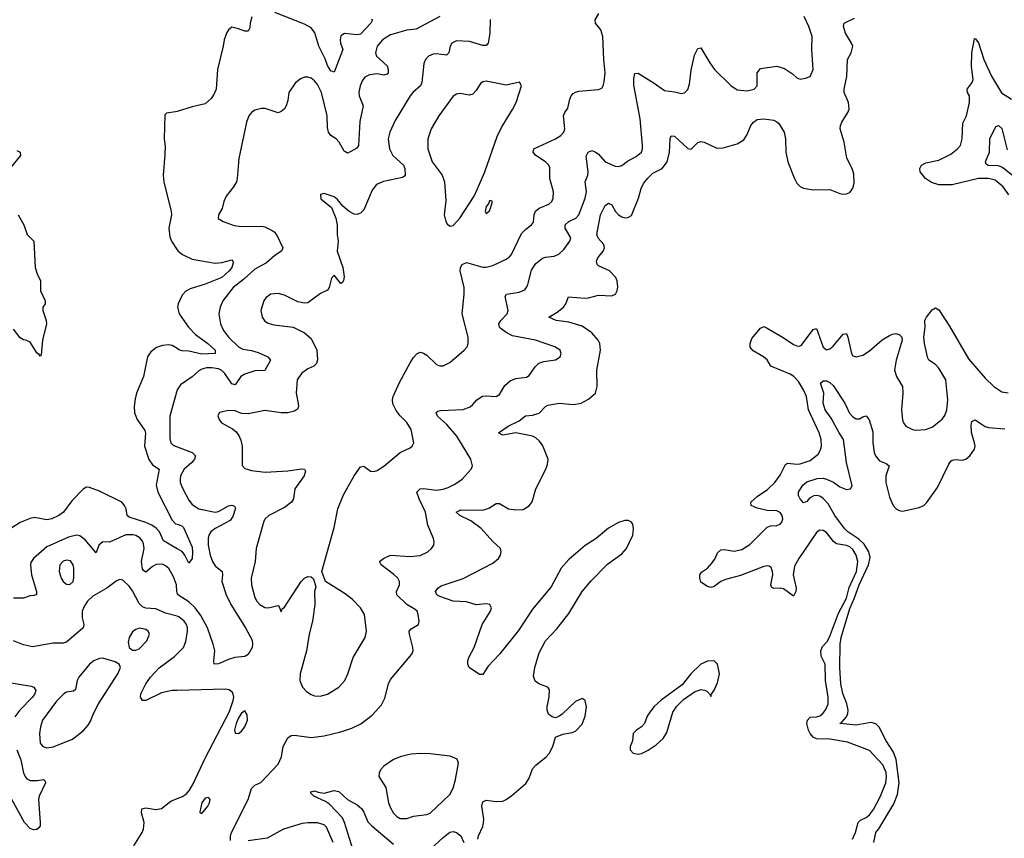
# Model space of a CAD drawing. Header units: inches. Extents: x 1771504 to 1971212, y 471788 to 643615.
# Tile 497 of 587: x 1879047 to 1885006, y 612835 to 617791. Entities that reach past the tile are written whole.
import ezdxf

# ---------------------------------------------------------------- set-up
doc = ezdxf.new("R2010")
doc.units = ezdxf.units.IN
doc.header["$MEASUREMENT"] = 0
doc.layers.add('B8671', color=7, linetype='Continuous')
doc.layers.add('B8681', color=7, linetype='Continuous')

msp = doc.modelspace()

# ---------------------------------------------------------------- linework, layer by layer
at = {"layer": 'B8671', "color": 5}
for points, elevation in [([(1880000, 617235.8), (1879990, 617232.7), (1879934.8, 617225.2), (1879924.9, 617215.1), (1879920.5, 617070), (1879926.2, 617026.2), (1879925.8, 616974.2), (1879914.9, 616850), (1879918.4, 616810), (1879964.4, 616630), (1879965.8, 616610), (1879950.2, 616530), (1879956.2, 616476.2), (1879966, 616450), (1880000, 616398.1)], 320), ([(1879030, 616998.9), (1879050.5, 616990), (1879051.8, 616970), (1878970.2, 616870)], 280), ([(1879038.3, 616610), (1879070.8, 616550), (1879091.4, 616491.4), (1879131.2, 616450), (1879141.1, 616290), (1879151.8, 616251.8), (1879172.5, 616210), (1879173, 616150), (1879201.7, 616090), (1879201.6, 616070), (1879187, 616050), (1879186.3, 616030), (1879207.8, 615970), (1879207.9, 615950), (1879185, 615850), (1879177.6, 615762.4), (1879170, 615754), (1879164.7, 615764.7), (1879150, 615774.5), (1879110, 615838), (1879090, 615849.7), (1879070, 615852), (1879050, 615866), (1879010, 615917.4)], 280), ([(1880000, 615799.6), (1879970, 615818.4), (1879950, 615822.9), (1879910, 615819.3), (1879873.7, 615806.3), (1879839.5, 615780.5), (1879820.3, 615750), (1879795.5, 615630), (1879752.9, 615530), (1879745.1, 615494.9), (1879740.2, 615450), (1879742.2, 615410), (1879756.9, 615370), (1879803.8, 615303.8), (1879807.8, 615287.8), (1879801.5, 615210), (1879827.7, 615127.7), (1879850, 615096.6), (1879890.1, 615070.1), (1879872.1, 614972.1), (1879883.7, 614930), (1879970, 614760.3), (1879990, 614739.6), (1880000, 614736.5)], 320), ([(1880000, 615550.5), (1879999.6, 615550), (1879954.6, 615390), (1879954.7, 615254.7), (1879961.3, 615230), (1879975, 615215.1), (1880000, 615205.3)], 340), ([(1880000, 614588.2), (1879916.5, 614636.5), (1879893.2, 614690), (1879872.1, 614712.1), (1879846.9, 614730), (1879810, 614747.5), (1879710, 614779.4), (1879697.4, 614790), (1879690.5, 614830), (1879681.7, 614850), (1879664, 614870), (1879530, 614935.8), (1879470, 614959.5), (1879450, 614960.9), (1879430, 614949.3), (1879362.4, 614877.6), (1879312.2, 614810), (1879283.8, 614790), (1879240.7, 614770), (1879210, 614763.1), (1879136.6, 614776.6), (1879110, 614772), (1879050, 614747.3), (1878994, 614710)], 320), ([(1880000, 614321.6), (1879997.5, 614330), (1879995, 614370), (1879978.2, 614418.2), (1879950, 614467.7), (1879930, 614485.3), (1879910, 614494.8), (1879872.8, 614492.8), (1879850, 614480.3), (1879810, 614446.4), (1879796.3, 614456.3), (1879790, 614467), (1879783.5, 614510), (1879799, 614590), (1879796.9, 614616.9), (1879790, 614634), (1879773.9, 614654), (1879750, 614669), (1879733.2, 614673.2), (1879690, 614672.3), (1879590, 614627.6), (1879550, 614629.6), (1879526, 614610), (1879510, 614562.7), (1879443, 614643), (1879410, 614666.8), (1879390, 614670.6), (1879341.9, 614658.1), (1879210, 614599.9), (1879130.2, 614530), (1879114.2, 614505.8), (1879111.1, 614488.9), (1879117.9, 614430), (1879148.9, 614330), (1879148.3, 614311.7), (1879135.1, 614304.9), (1879110, 614302.3), (1879070, 614288.9), (1879010, 614289)], 340), ([(1880000, 614179.2), (1879930, 614198.3), (1879870, 614223.7), (1879810, 614229.1), (1879790, 614237.1), (1879770, 614256.8), (1879730, 614332.8), (1879710, 614361.4), (1879670, 614398.3), (1879650, 614401.1), (1879630, 614392.6), (1879574.3, 614350), (1879490, 614301), (1879456.1, 614270), (1879437.9, 614242.1), (1879425.3, 614210), (1879424.1, 614170), (1879434.3, 614130), (1879430.5, 614110), (1879330, 614022.4), (1879310, 614015.8), (1879250, 614016.9), (1879124.9, 613995.1), (1879070, 614005.6), (1879010, 614030.9)], 360), ([(1880000, 613730.6), (1879970, 613729.8), (1879905, 613715), (1879810, 613669.6), (1879789.2, 613670), (1879777, 613690), (1879780.5, 613710), (1879809.8, 613770), (1879838.4, 613810), (1879890, 613867.3), (1879983.7, 613936.3), (1880000, 613952.6)], 360), ([(1878970, 613780.2), (1879116.3, 613756.3), (1879131.8, 613750), (1879144.4, 613730), (1879138.8, 613710), (1879123.8, 613690), (1879047.3, 613610), (1879016.9, 613570)], 360), ([(1879029, 613370), (1879053.3, 613310), (1879069.1, 613230), (1879083.2, 613203.2), (1879090, 613194.2), (1879110, 613185), (1879154.9, 613185.1), (1879191.1, 613191.1), (1879201.6, 613181.6), (1879203.6, 613170), (1879163.8, 613090), (1879159.7, 613070), (1879171.4, 612930), (1879170.2, 612909.8), (1879162.6, 612897.4), (1879150, 612887.6), (1879130, 612886.3), (1879110, 612894.3), (1879075.3, 612930), (1878999.1, 613070)], 360), ([(1879737.4, 612790), (1879788, 612870), (1879795.4, 612890), (1879799.7, 612930), (1879783.5, 612990), (1879786.7, 613013.3), (1879810, 613019.5), (1879870, 613010.2), (1879905.5, 613014.5), (1879960.7, 613059.3), (1880000, 613075.1)], 360)]:
    msp.add_lwpolyline(points, dxfattribs=dict(at, elevation=elevation))
for points, elevation in [([(1879330, 614519.7), (1879310, 614512.6), (1879290.4, 614490), (1879285.7, 614450), (1879297, 614410), (1879310, 614390.5), (1879330, 614374.4), (1879350, 614372.4), (1879369.6, 614390), (1879375.3, 614410), (1879373.3, 614470), (1879369.6, 614490), (1879354.6, 614514.6)], 360), ([(1879770, 614106.3), (1879750, 614099.7), (1879730, 614084.5), (1879708.9, 614050), (1879702.3, 614022.3), (1879710, 613991), (1879730, 613974), (1879750, 613973.4), (1879770, 613983), (1879816.2, 614030), (1879831.8, 614070), (1879823.7, 614090), (1879810, 614098.7)], 380), ([(1879550, 613924.6), (1879530, 613923.7), (1879494.9, 613910), (1879468.3, 613890), (1879404.4, 613810), (1879394.3, 613790), (1879384.7, 613735.3), (1879373.2, 613726.8), (1879330, 613719), (1879313.4, 613710), (1879270, 613666), (1879185.4, 613550), (1879172.1, 613510), (1879166.3, 613470), (1879170, 613410.8), (1879186.4, 613390), (1879210, 613382.3), (1879250, 613389.1), (1879365.6, 613434.4), (1879432.1, 613487.9), (1879460.1, 613519.9), (1879475.6, 613544.4), (1879493, 613590), (1879524, 613650), (1879641.1, 613830), (1879656.2, 613870), (1879649.3, 613890), (1879624.2, 613904.2)], 380)]:
    msp.add_lwpolyline(points, close=True, dxfattribs=dict(at, elevation=elevation))
at = {"layer": 'B8681', "color": 5}
for points, elevation in [([(1881590.4, 617810), (1881446.4, 617733.6), (1881390, 617727.1), (1881290, 617700.2), (1881242.4, 617670), (1881209.2, 617630), (1881199.2, 617590), (1881205.6, 617570), (1881271.1, 617511.1), (1881277.1, 617490), (1881275.9, 617470), (1881270, 617461.7), (1881250, 617456.2), (1881210, 617463.2), (1881163.5, 617456.5), (1881136.4, 617443.6), (1881119.2, 617420.8), (1881107.1, 617390), (1881099.1, 617350), (1881100.8, 617330), (1881125.8, 617270), (1881104.4, 617175.6), (1881098, 617030), (1881086.4, 617013.6), (1881050, 616993.3), (1881030, 616983.6), (1881010, 616995.1), (1880981.1, 617050), (1880961.3, 617070), (1880930.6, 617090.6), (1880915.6, 617110), (1880910, 617138), (1880907.9, 617210), (1880874, 617350), (1880850, 617398.5), (1880830, 617421.7), (1880810, 617436.4), (1880790, 617444), (1880770, 617444), (1880746.1, 617433.9), (1880713.3, 617406.7), (1880676.5, 617350), (1880670, 617302), (1880660.3, 617270), (1880650, 617252), (1880630, 617235.1), (1880610, 617227.3), (1880532.7, 617252.7), (1880510, 617253.6), (1880470, 617243.6), (1880450, 617229.5), (1880434.4, 617210), (1880419.5, 617170), (1880373.8, 616950), (1880363.8, 616830), (1880358, 616810), (1880340.7, 616779.3), (1880296.7, 616723.3), (1880281.6, 616690), (1880272.2, 616647.8), (1880250.8, 616610), (1880248.4, 616588.4), (1880278, 616570), (1880344.3, 616544.3), (1880390, 616539.3), (1880510, 616540.4), (1880530, 616536.6), (1880574.9, 616514.9), (1880587.4, 616507.4), (1880601.3, 616490), (1880638.8, 616410), (1880631.3, 616390), (1880590, 616364.5), (1880540.5, 616319.5), (1880470, 616279.8), (1880401.6, 616218.4), (1880338.4, 616170), (1880275.8, 616090), (1880259.1, 616050), (1880252.4, 616010), (1880262.8, 615950), (1880280.2, 615910), (1880311.2, 615870), (1880370, 615811.1), (1880396.9, 615796.9), (1880450, 615788.5), (1880490, 615775.7), (1880548.7, 615750), (1880564.9, 615730), (1880530, 615666.6), (1880470, 615664.3), (1880410, 615644.7), (1880386, 615630), (1880350, 615581.1), (1880330, 615586.2), (1880289.1, 615649.1), (1880270, 615667), (1880250, 615676.7), (1880210, 615684), (1880177.5, 615682.5), (1880150, 615676), (1880130, 615665.3), (1880090, 615629.8), (1880020.5, 615579.5), (1880000, 615550.5)], 340), ([(1880451.3, 617808.7), (1880441.1, 617770), (1880439, 617741), (1880430, 617721.2), (1880410, 617720.9), (1880370, 617736.2), (1880330, 617745.2), (1880310.5, 617729.5), (1880297.3, 617710), (1880283.8, 617670), (1880278.4, 617630), (1880243.1, 617490), (1880234.9, 617370), (1880222.5, 617337.5), (1880206.3, 617313.7), (1880170, 617282), (1880090, 617264), (1880000, 617235.8)], 320), ([(1881893.4, 617793.4), (1881892, 617710), (1881881.7, 617650), (1881870, 617635.1), (1881850, 617634.2), (1881770, 617659.8), (1881690, 617664.2), (1881661.7, 617650), (1881652.3, 617630), (1881644.4, 617590), (1881630, 617575.6), (1881570, 617585.3), (1881550, 617583.5), (1881520.4, 617570), (1881503.1, 617550), (1881493.1, 617526.9), (1881479.7, 617410), (1881473.2, 617390), (1881426, 617350), (1881409.1, 617330), (1881319.5, 617180.5), (1881286.5, 617110), (1881276.9, 617070), (1881283.9, 617010), (1881305.5, 616970), (1881370.2, 616910), (1881378.6, 616890), (1881379.5, 616850), (1881376, 616844), (1881363.4, 616836.6), (1881248.7, 616811.3), (1881207.1, 616792.9), (1881180.6, 616759.4), (1881130, 616639.5), (1881110, 616620.7), (1881090, 616611.8), (1881070, 616614.5), (1881041.2, 616630), (1881002.5, 616662.5), (1880970, 616702), (1880950, 616719), (1880890, 616739), (1880867.9, 616732.1), (1880870, 616706), (1880934, 616654), (1880960.5, 616590), (1880968.2, 616550), (1880968.5, 616490), (1880974, 616450), (1880968.2, 616390), (1881001.6, 616290), (1881010, 616234), (1881007.3, 616212.7), (1880999.8, 616200.2), (1880990, 616194), (1880950, 616244), (1880933.4, 616226.6), (1880919.6, 616170), (1880910, 616154), (1880866.5, 616133.5), (1880790, 616077.6), (1880770, 616075.1), (1880730, 616082.4), (1880650, 616124.2), (1880610, 616133.7), (1880567.3, 616130), (1880538, 616110), (1880524.9, 616090), (1880505.7, 616030), (1880513.7, 615990), (1880530, 615966.4), (1880550, 615953.7), (1880583.8, 615943.8), (1880701, 615930), (1880770, 615894.4), (1880810, 615860.7), (1880844.7, 615790), (1880849, 615731), (1880842.4, 615710), (1880826.6, 615693.4), (1880790, 615676.4), (1880752.2, 615650), (1880726.5, 615610), (1880719.7, 615530), (1880732.6, 615467.4), (1880733.8, 615450), (1880727.8, 615432.3), (1880710, 615421), (1880670, 615410.9), (1880630, 615411), (1880530, 615426), (1880430, 615405.1), (1880390, 615407.3), (1880350, 615422.4), (1880310, 615426), (1880264.4, 615415.6), (1880254.8, 615410), (1880246.2, 615393.8), (1880253.4, 615370), (1880268, 615350), (1880335.1, 615315.1), (1880356.5, 615296.5), (1880373.3, 615273.3), (1880385.5, 615245.5), (1880393.4, 615210), (1880393, 615093), (1880410, 615074), (1880450, 615061.6), (1880531.5, 615051.5), (1880670, 615059), (1880752.5, 615072.5), (1880771.3, 615070), (1880776.8, 615056.8), (1880767.7, 615030), (1880712.4, 614950), (1880703.6, 614890), (1880691.7, 614870), (1880650, 614838.7), (1880554.9, 614790), (1880532.2, 614770), (1880524.3, 614755.7), (1880477.2, 614590), (1880472.3, 614510), (1880448.5, 614410), (1880449.3, 614370), (1880470, 614293), (1880481.5, 614270), (1880500.3, 614250), (1880530, 614233.1), (1880550, 614230.3), (1880610, 614244.7), (1880617.3, 614237.3), (1880630, 614206), (1880634.8, 614225.2), (1880650, 614234.8), (1880750, 614390.5), (1880770, 614410.5), (1880790, 614420.7), (1880810, 614418), (1880825.4, 614405.4), (1880838, 614358), (1880830.8, 614329.2), (1880832.7, 614250), (1880818, 614150), (1880798.5, 614070), (1880782.2, 613970), (1880743.8, 613830), (1880742, 613790), (1880758.7, 613750), (1880783.4, 613723.4), (1880810, 613706), (1880830, 613698.3), (1880864.2, 613695.8), (1880910, 613707.4), (1880978.4, 613750), (1881013.6, 613790), (1881033.6, 613830), (1881065.7, 613930), (1881137.4, 614050), (1881146.3, 614090), (1881133.3, 614190), (1881109.7, 614230), (1881060, 614280), (1881015.7, 614315.7), (1880898, 614390), (1880875.3, 614450), (1880950, 614716), (1880973, 614830), (1881005.8, 614914.2), (1881070, 615030.3), (1881110, 615083.1), (1881130, 615088.2), (1881170, 615058), (1881190, 615056.4), (1881210, 615062), (1881250, 615088.9), (1881350, 615170.4), (1881410, 615199.1), (1881422.7, 615210), (1881431.6, 615230), (1881416.3, 615310), (1881390, 615352), (1881350, 615392.3), (1881324.9, 615424.9), (1881304.5, 615464.5), (1881302.2, 615490), (1881306.2, 615510), (1881345.9, 615594.1), (1881410, 615712.9), (1881430, 615746.2), (1881450, 615769.1), (1881470, 615778.9), (1881490, 615772.2), (1881510, 615760.4), (1881570, 615704.4), (1881590, 615696.4), (1881610, 615694.9), (1881650, 615716.4), (1881737, 615790), (1881754, 615810), (1881761.6, 615830), (1881760.5, 615870), (1881723.9, 616010), (1881737.7, 616130), (1881735.8, 616170), (1881712.9, 616270), (1881715.3, 616290), (1881725.5, 616310), (1881750, 616320.9), (1881850, 616293), (1881870, 616292.3), (1881910, 616303.6), (1881990, 616341.1), (1882010, 616354.4), (1882023, 616370), (1882084.2, 616495.8), (1882110, 616523.1), (1882145.1, 616550), (1882155.6, 616564.4), (1882160.4, 616610), (1882167.5, 616632.5), (1882189.9, 616650.1), (1882250, 616674.3), (1882266.9, 616690), (1882276.4, 616710), (1882277.6, 616750), (1882255.6, 616830), (1882254.7, 616894.7), (1882248.2, 616910), (1882228.2, 616930), (1882169.7, 616970), (1882154.7, 616990), (1882158.4, 617010), (1882289.6, 617070), (1882321.3, 617090), (1882339.1, 617110), (1882345.3, 617130), (1882337.6, 617210), (1882345.4, 617230), (1882364.4, 617255.6), (1882376.8, 617310), (1882384.7, 617330), (1882396.5, 617343.5), (1882410, 617353.1), (1882430, 617357.7), (1882550, 617367.7), (1882570, 617376.3), (1882578, 617390), (1882584.9, 617415.1), (1882589.8, 617470.2), (1882581.8, 617550), (1882576.4, 617690), (1882564, 617730), (1882531.6, 617770), (1882529.6, 617790), (1882551, 617829)], 360), ([(1880322, 612822), (1880322.6, 612850), (1880328.4, 612870), (1880429.7, 613070), (1880450, 613135.5), (1880470, 613156.5), (1880506.3, 613173.7), (1880610, 613284.4), (1880631.9, 613328.1), (1880640.6, 613390), (1880670, 613443.1), (1880690, 613457.6), (1880710, 613460.3), (1880810, 613445.3), (1880890, 613454.9), (1880990, 613479.5), (1881057.2, 613502.7), (1881111, 613529), (1881179.5, 613580.5), (1881237.4, 613642.6), (1881257.4, 613682.6), (1881279.1, 613770), (1881290, 613795.5), (1881420.7, 613950), (1881428, 613970), (1881426.2, 613990), (1881405.6, 614070), (1881404.7, 614090), (1881416.9, 614103.1), (1881459.5, 614130), (1881464.2, 614150), (1881458.7, 614190), (1881451.3, 614210), (1881441.1, 614221.1), (1881390, 614250.9), (1881329.8, 614310), (1881327.9, 614330), (1881345, 614370), (1881346.3, 614390), (1881334.4, 614410), (1881311.9, 614431.9), (1881235.1, 614490), (1881224.5, 614510), (1881249.3, 614530), (1881290, 614548.9), (1881410, 614540.7), (1881470, 614547.6), (1881516, 614570), (1881539.3, 614590), (1881552.7, 614610), (1881556, 614630), (1881552, 614650), (1881516, 614730), (1881502.2, 614810), (1881463.5, 614890), (1881451.1, 614930), (1881470, 614950.2), (1881490, 614951.9), (1881570, 614942.3), (1881610, 614948.4), (1881640.9, 614959.1), (1881680.9, 614979.1), (1881725.1, 615010), (1881779.5, 615070), (1881787, 615090), (1881777.6, 615130), (1881691.6, 615270), (1881630, 615342.9), (1881575.1, 615390), (1881567.2, 615412.7), (1881578, 615422), (1881594.2, 615425.8), (1881730, 615430.2), (1881772.3, 615447.7), (1881790, 615461.1), (1881814, 615490), (1881848.5, 615511.5), (1881870, 615514.7), (1881930, 615510.3), (1881950, 615522.4), (1881983.3, 615576.7), (1882015.2, 615604.8), (1882050, 615618.5), (1882113.5, 615626.5), (1882130, 615638), (1882165.6, 615690), (1882188.6, 615711.4), (1882218.6, 615721.4), (1882290, 615732.7), (1882318, 615750), (1882323.7, 615770), (1882318, 615790), (1882285.2, 615810), (1882169.3, 615850), (1882030, 615876.8), (1881990, 615896.5), (1881960, 615920), (1881951, 615930), (1881946, 615950), (1881958, 615970), (1881997.4, 616010), (1882003.1, 616030), (1881984.2, 616115.8), (1881992.7, 616130), (1882070, 616141.5), (1882103.4, 616156.6), (1882120.4, 616179.6), (1882144.9, 616275.1), (1882170, 616315.4), (1882210, 616346.4), (1882230, 616353.6), (1882281.4, 616358.6), (1882309, 616371), (1882340, 616400), (1882376.9, 616450), (1882382.2, 616470), (1882348.2, 616530), (1882347.9, 616550), (1882369.7, 616570), (1882412, 616590), (1882430.4, 616609.6), (1882469.8, 616710), (1882478, 616750), (1882468.9, 616810), (1882484.9, 616850), (1882487.9, 616870), (1882474.7, 616965.2), (1882487.8, 616990), (1882510, 616998.9), (1882530, 616991.8), (1882550, 616976.5), (1882590, 616930.3), (1882650, 616904.6), (1882670, 616902), (1882690, 616908.5), (1882725.7, 616934.3), (1882777.9, 616962.1), (1882809.7, 616990), (1882816.1, 617010), (1882816.1, 617030), (1882801.5, 617190), (1882764.5, 617395.5), (1882764.5, 617435.5), (1882770, 617466), (1882790, 617467.7), (1882887.1, 617407.1), (1882950, 617361.6), (1883010, 617355.3), (1883050, 617343.8), (1883070, 617348), (1883090.8, 617369.2), (1883099.8, 617400.2), (1883110, 617484.7), (1883130, 617576), (1883150, 617616), (1883170, 617621), (1883222.6, 617530), (1883252, 617490), (1883350, 617392.4), (1883390, 617367), (1883450, 617359.6), (1883491.5, 617370), (1883509.7, 617390), (1883511, 617469), (1883530, 617495.8), (1883630, 617508.9), (1883674.8, 617494.8), (1883723, 617463), (1883750, 617439.1), (1883770, 617430.8), (1883803.2, 617436.8), (1883830, 617447.3), (1883849.7, 617490.3), (1883840.3, 617610), (1883843.8, 617690), (1883823.5, 617750), (1883794.2, 617810)], 340), ([(1881175, 617795), (1881181.3, 617790), (1881171.5, 617770), (1881110, 617704.1), (1881090, 617700.5), (1881013.2, 617706.8), (1880990, 617692.8), (1880985.6, 617670), (1880988.3, 617650), (1881002, 617610), (1880950, 617474), (1880930, 617481.7), (1880910, 617514.7), (1880895.2, 617555.2), (1880857.7, 617630), (1880832, 617712), (1880810, 617741.8), (1880770, 617763.2), (1880590, 617834.8)], 320), ([(1881819.6, 612830), (1881824.2, 612850), (1881850, 612907.3), (1881854.6, 612930), (1881856.5, 612950), (1881844.2, 613030), (1881850, 613056.3), (1881870, 613066.7), (1881930, 613057.4), (1881970, 613060.4), (1881991, 613069), (1882026.1, 613093.9), (1882110, 613167.3), (1882130, 613198.8), (1882150, 613254.9), (1882170, 613277.6), (1882232.1, 613327.9), (1882250.6, 613349.4), (1882272.4, 613390), (1882290, 613446.8), (1882334, 613466), (1882390, 613475.2), (1882410, 613483.6), (1882450, 613527), (1882470, 613574.8), (1882476.8, 613630), (1882470, 613669), (1882450, 613680.7), (1882410, 613663), (1882330, 613585.6), (1882310, 613571.5), (1882290, 613565.1), (1882270, 613569.5), (1882247.3, 613587.3), (1882239.7, 613610), (1882239.7, 613630), (1882251.3, 613691.3), (1882253, 613733), (1882244, 613750), (1882189.6, 613769.7), (1882166.6, 613786.6), (1882156.6, 613816.6), (1882164.2, 613870), (1882190, 613958.8), (1882228.2, 614030), (1882296.9, 614103.1), (1882370, 614195.6), (1882451.8, 614330), (1882506.3, 614393.7), (1882604.7, 614495.3), (1882690, 614557.5), (1882720.2, 614590), (1882757.1, 614670), (1882762.5, 614710), (1882757.6, 614737.6), (1882749.7, 614749.7), (1882730, 614759.7), (1882710, 614759.8), (1882670, 614747), (1882610, 614711.8), (1882535.6, 614650), (1882470, 614608.7), (1882370, 614523.9), (1882324.3, 614470), (1882263, 614357), (1882150, 614222), (1882066.3, 614093.7), (1881950, 613950.5), (1881882.5, 613877.5), (1881850, 613826.6), (1881830, 613826.6), (1881767.6, 613870), (1881759.6, 613890), (1881759.7, 613910), (1881765.1, 613930), (1881796.4, 613990), (1881844.7, 614130), (1881896.4, 614210), (1881901.7, 614230), (1881893, 614250), (1881870, 614254.6), (1881810, 614248.2), (1881750, 614267.3), (1881670, 614269.8), (1881590, 614298.2), (1881571.3, 614310), (1881562.4, 614330), (1881578, 614350), (1881596.9, 614363.1), (1881730, 614408.4), (1881910, 614501.7), (1881943.6, 614530), (1881956.3, 614550), (1881961.3, 614570), (1881956.9, 614590), (1881910, 614631.9), (1881839.1, 614710), (1881776.3, 614756.3), (1881711.3, 614790), (1881688, 614810), (1881715.8, 614824.2), (1881850, 614820.9), (1881886.6, 614833.4), (1881930, 614861.5), (1881950, 614862.7), (1882006, 614830), (1882050, 614823.2), (1882093.5, 614826.5), (1882130, 614848.5), (1882147.6, 614872.4), (1882169.8, 614950), (1882232, 615070), (1882242, 615098), (1882245, 615130), (1882221.3, 615190), (1882210, 615214.6), (1882190, 615240.6), (1882170, 615259.2), (1882150, 615268.7), (1882049.4, 615290.6), (1881970, 615275.8), (1881945.2, 615290), (1882004, 615330), (1882070, 615361.6), (1882107.5, 615392.5), (1882150, 615396.6), (1882190.9, 615409.1), (1882230, 615450.3), (1882242.7, 615457.3), (1882310.7, 615469.3), (1882398.2, 615461.8), (1882445.2, 615470), (1882490, 615493.8), (1882531.2, 615530), (1882541.5, 615570), (1882539.8, 615670), (1882561.8, 615790), (1882557.1, 615830), (1882547.1, 615850), (1882510, 615894.6), (1882450, 615935.7), (1882370, 615959.8), (1882294, 615970), (1882249.3, 615990), (1882300.2, 616019.8), (1882337.6, 616050), (1882352.9, 616070), (1882367.2, 616112.7), (1882470, 616106), (1882490, 616107.4), (1882550, 616124.3), (1882630, 616120.3), (1882652.7, 616130), (1882662.9, 616150), (1882665.8, 616174.2), (1882662, 616210), (1882654, 616230), (1882615.4, 616270), (1882550, 616301.7), (1882541.1, 616310), (1882539.2, 616319.2), (1882537.6, 616330), (1882545.3, 616350), (1882577.4, 616390), (1882586.6, 616410), (1882582, 616430), (1882548.6, 616468.6), (1882539.3, 616490), (1882561.7, 616610), (1882590, 616667.2), (1882610, 616680.3), (1882630, 616670.3), (1882652.2, 616630), (1882670, 616609.2), (1882690, 616597.2), (1882710, 616591.4), (1882727.2, 616592.7), (1882750, 616606), (1882791.3, 616710), (1882807.3, 616770), (1882821.4, 616798.6), (1882847.7, 616832.3), (1882878.9, 616861.1), (1882935, 616890), (1882965.2, 616930), (1882980.2, 616990), (1882983.9, 617070), (1882990, 617087.3), (1883010, 617085.3), (1883090, 617010.4), (1883110, 617008), (1883150, 617046.7), (1883170, 617054), (1883190.1, 617050.1), (1883266.8, 617013.2), (1883303.6, 617016.4), (1883390, 617039.3), (1883430, 617063), (1883450, 617095.5), (1883472.3, 617150), (1883488.5, 617171.5), (1883510, 617186.2), (1883550, 617192), (1883610, 617182.6), (1883630, 617173.4), (1883641.8, 617161.8), (1883673.6, 617110), (1883682.2, 617070), (1883684.2, 616990), (1883695.8, 616930), (1883733.3, 616833.3), (1883750, 616802.4), (1883770, 616781.3), (1883790, 616772.2), (1883850, 616761.1), (1883950, 616762.4), (1884010, 616738.4), (1884030, 616735.5), (1884050, 616736.3), (1884070, 616744.9), (1884081.7, 616758.3), (1884090, 616771), (1884097.6, 616802.4), (1884095.5, 616855.5), (1884085.1, 616890), (1884052.4, 616952.4), (1884036.2, 617050), (1884012.8, 617130), (1884014.5, 617150), (1884022.7, 617170), (1884059.7, 617230), (1884066.2, 617250), (1884062, 617290), (1884037.2, 617350), (1884035.8, 617370), (1884051.9, 617448.1), (1884055.8, 617550), (1884078.3, 617590), (1884088.3, 617630), (1884081.7, 617650), (1884044.4, 617710), (1884031.8, 617750), (1884037.2, 617770), (1884100, 617800)], 320), ([(1885032.5, 616730), (1884999, 616779), (1884950, 616818.9), (1884910, 616829.4), (1884850, 616830.4), (1884690, 616790.9), (1884610, 616792.2), (1884565.8, 616805.8), (1884529.7, 616830), (1884497.4, 616870), (1884494, 616890), (1884505.1, 616910), (1884530, 616925.2), (1884610, 616941), (1884682.1, 616977.9), (1884723.5, 617010), (1884740.4, 617030), (1884751.8, 617070), (1884755.4, 617164.6), (1884776.8, 617210), (1884794.5, 617290), (1884794.5, 617330), (1884784, 617350), (1884781.1, 617370), (1884810.8, 617410), (1884817.4, 617430), (1884807, 617507), (1884810, 617591.3), (1884825.4, 617674.6), (1884830, 617678), (1884850, 617650.4), (1884881.9, 617550), (1884929, 617450), (1884989.1, 617349.1), (1885049.6, 617309.6)], 280), ([(1885151, 616771), (1884995.7, 616895.7), (1884970, 616906.2), (1884908.3, 616908.3), (1884897, 616917), (1884892.2, 616930), (1884915.7, 616990), (1884918.9, 617070), (1884955.1, 617144.9), (1884970, 617150.3), (1884990, 617132.4), (1885023.9, 617003.9)], 260), ([(1880000, 616398.1), (1880005.3, 616390), (1880032, 616370), (1880090, 616341.4), (1880230, 616316.8), (1880270, 616321.1), (1880330, 616337), (1880337.6, 616330), (1880338.9, 616318.9), (1880330.1, 616290), (1880314.6, 616270), (1880269.2, 616230), (1880170, 616189.3), (1880079, 616161), (1880052.7, 616147.3), (1880030, 616122.9), (1880005.5, 616070), (1880002.4, 616050), (1880012.3, 616010), (1880068.8, 615930), (1880110, 615884.6), (1880185, 615830), (1880229.1, 615790), (1880230.4, 615770), (1880150, 615767), (1880070, 615784.4), (1880030, 615786), (1880010, 615793.3), (1880000, 615799.6)], 320), ([(1884087.8, 612830), (1884105.8, 612870), (1884122, 612930), (1884135.7, 612944.3), (1884170, 612960.2), (1884190, 612976.2), (1884214, 613010), (1884256.7, 613090), (1884288.5, 613170), (1884292.7, 613207.3), (1884290, 613234), (1884270, 613279.2), (1884190, 613367.1), (1884057.3, 613417.3), (1883950, 613434.7), (1883870, 613436.9), (1883850, 613447.8), (1883831.3, 613470), (1883820.4, 613490), (1883809.9, 613530), (1883814.2, 613550), (1883830, 613567.7), (1883870, 613570.1), (1883890, 613577.4), (1883906.6, 613590), (1883925.1, 613614.9), (1883939.6, 613650), (1883940.1, 613690), (1883922.8, 613790), (1883922.2, 613890), (1883898.3, 613938.3), (1883894.4, 613970), (1883904.6, 613995.4), (1883933.3, 614026.7), (1883948.1, 614051.9), (1884001.6, 614198.4), (1884050, 614288.9), (1884067.5, 614352.5), (1884110.8, 614450), (1884120.2, 614510), (1884109.9, 614550), (1884090, 614582.7), (1884070, 614598.8), (1884050, 614607), (1883990, 614618.7), (1883972.3, 614632.3), (1883930, 614687), (1883910, 614699.3), (1883890, 614701.4), (1883883.5, 614696.5), (1883870, 614685.6), (1883830, 614630.8), (1883762.7, 614530), (1883736.8, 614483.2), (1883727.7, 614430), (1883746.4, 614350), (1883744.4, 614330), (1883730, 614301.6), (1883670, 614345.7), (1883650, 614349.8), (1883610, 614347.8), (1883596.4, 614356.4), (1883592.1, 614370), (1883605.2, 614430), (1883603.4, 614450), (1883594.1, 614474.1), (1883581.8, 614481.8), (1883570, 614484.2), (1883550, 614480.2), (1883410, 614426.9), (1883318.9, 614401.1), (1883290.6, 614389.4), (1883250, 614360.3), (1883230, 614353.1), (1883210, 614358.7), (1883170, 614386.3), (1883163.1, 614410), (1883163, 614430), (1883172.9, 614447.1), (1883210, 614470.3), (1883237.6, 614502.4), (1883256.5, 614530), (1883270, 614563.8), (1883290, 614581.1), (1883310, 614583.2), (1883370, 614572.8), (1883417.1, 614582.9), (1883465.7, 614614.3), (1883570, 614718.7), (1883590, 614727), (1883630, 614729), (1883650, 614737), (1883659.7, 614750), (1883665.1, 614770), (1883660.9, 614790), (1883650, 614807.8), (1883630, 614818.5), (1883570, 614819.8), (1883510, 614833.1), (1883474, 614850), (1883471.3, 614870), (1883510, 614905.4), (1883572.8, 614947.2), (1883617.8, 614990), (1883650, 615033.4), (1883681.4, 615098.6), (1883694.5, 615105.5), (1883750, 615099.8), (1883770, 615102), (1883830, 615122.3), (1883878.3, 615161.7), (1883893.4, 615186.6), (1883899.8, 615210), (1883897.7, 615250), (1883886.3, 615290), (1883821, 615430), (1883808.6, 615510), (1883790, 615550.6), (1883759.9, 615599.9), (1883731.5, 615631.5), (1883710, 615645.9), (1883593.3, 615693.3), (1883571.5, 615731.5), (1883549, 615750), (1883485.6, 615785.6), (1883468.7, 615808.7), (1883467.2, 615830), (1883478.8, 615861.2), (1883530, 615923.9), (1883550, 615932.7), (1883570, 615924.3), (1883667.7, 615867.7), (1883730, 615825.3), (1883750, 615815.9), (1883765.3, 615814.7), (1883778.4, 615821.6), (1883850, 615915.2), (1883870, 615921.3), (1883910, 615808.4), (1883930, 615791.8), (1883950, 615797.7), (1883970, 615815.2), (1884030, 615887), (1884050, 615890.4), (1884059.1, 615870), (1884080.3, 615770), (1884090, 615755.5), (1884110, 615750.4), (1884150, 615759.3), (1884190, 615786.4), (1884267.6, 615852.4), (1884310, 615878.4), (1884330, 615888), (1884350, 615890.6), (1884370, 615886), (1884386, 615870), (1884387.3, 615850), (1884351.1, 615728.9), (1884342.2, 615670), (1884353.8, 615630), (1884388.9, 615570), (1884391.5, 615530), (1884384.4, 615430), (1884390, 615366), (1884395.3, 615350), (1884410.4, 615330), (1884450, 615309.1), (1884470, 615305.8), (1884529.8, 615310.2), (1884570, 615324.7), (1884630, 615372.6), (1884645.8, 615394.2), (1884657.8, 615430), (1884663.1, 615490), (1884651, 615610), (1884610, 615680.4), (1884590, 615703.1), (1884549.6, 615730), (1884542.2, 615742.2), (1884522.4, 615830), (1884519.5, 615870), (1884526.6, 615930), (1884525.1, 615970), (1884534, 615990), (1884570, 616034), (1884590, 616047.7), (1884610, 616035.5), (1884674.7, 615934.7), (1884790, 615738.3), (1884890, 615621.6), (1884942, 615570), (1884990, 615538.4), (1885030, 615532.4)], 280), ([(1884215.8, 612810), (1884228, 612870), (1884246.7, 612893.3), (1884337.3, 613042.7), (1884359.4, 613100.6), (1884369, 613170), (1884352, 613312), (1884335.9, 613355.9), (1884290, 613425.3), (1884248.6, 613508.6), (1884227.9, 613528), (1884197.1, 613537.1), (1884110, 613519.6), (1884009.5, 613530), (1884022, 613538), (1884049.9, 613570.1), (1884059.5, 613590), (1884061.7, 613610), (1884052.5, 613650), (1884028.4, 613711.6), (1884015.8, 613770), (1884009.5, 613870), (1884013.1, 614010), (1884018.7, 614050), (1884070, 614226.4), (1884099.9, 614290), (1884128.4, 614370), (1884184.2, 614490), (1884194.9, 614534.9), (1884185.9, 614570), (1884156.8, 614616.8), (1884125.7, 614645.7), (1884059.6, 614690), (1884037.9, 614710), (1883979.6, 614790), (1883939.3, 614859.3), (1883910, 614893.3), (1883890, 614906.1), (1883870, 614910.7), (1883852.2, 614907.8), (1883826.1, 614893.9), (1883810, 614874.7), (1883790, 614866), (1883770, 614889.8), (1883760.8, 614910), (1883760.3, 614930), (1883786, 614974), (1883810, 614993.3), (1883872.6, 615012.6), (1883910, 615014.8), (1883930.1, 615010.1), (1883971.3, 614991.3), (1884010, 614962), (1884050, 614945.8), (1884075.1, 614950), (1884085.6, 614970), (1884051.4, 615110), (1884032.2, 615250), (1884005.8, 615290), (1883958.6, 615378.6), (1883922.3, 615430), (1883909.8, 615470), (1883914, 615530), (1883893.2, 615590), (1883910, 615604), (1883930, 615604.9), (1883950, 615594), (1883970, 615575.5), (1884040.2, 615470), (1884068.8, 615408.8), (1884090, 615386), (1884110, 615374.6), (1884130, 615374.6), (1884150, 615387), (1884170, 615392.7), (1884188.3, 615368.3), (1884210, 615296), (1884209.2, 615229.2), (1884218.5, 615170), (1884225.8, 615150), (1884250, 615120.2), (1884290, 615104.9), (1884308.9, 615090), (1884289.4, 615030), (1884288.1, 614990), (1884310, 614899.5), (1884332.3, 614850), (1884351.9, 614830), (1884370, 614819.9), (1884390, 614815.7), (1884490, 614838.8), (1884518.6, 614850), (1884534.6, 614865.4), (1884601.3, 614958.7), (1884670, 615100.4), (1884682.6, 615117.4), (1884690, 615123.6), (1884710, 615127.9), (1884750, 615123.6), (1884774, 615130), (1884797.7, 615150), (1884825.7, 615190), (1884829.8, 615210), (1884826.2, 615230), (1884807.1, 615292.9), (1884805.6, 615334.4), (1884810, 615358.8), (1884830, 615367.7), (1884889.2, 615329.2), (1884910, 615322.3), (1885010, 615314.8)], 260), ([(1880000, 615205.3), (1880090.5, 615170), (1880111.5, 615150), (1880105, 615130), (1880089, 615111), (1880042.4, 615070), (1880020.2, 615030), (1880017.3, 615010), (1880017.8, 614990), (1880033.6, 614950), (1880070, 614882.6), (1880090, 614855.6), (1880130, 614829.4), (1880230, 614810.2), (1880250, 614812.8), (1880310, 614847.6), (1880330, 614852.6), (1880346.6, 614846.6), (1880353, 614833), (1880336.5, 614783.5), (1880320.2, 614759.8), (1880230.3, 614710), (1880203.6, 614690), (1880192.1, 614670), (1880188.2, 614651.8), (1880188.3, 614610), (1880200.4, 614550), (1880214.3, 614510), (1880230, 614484.4), (1880271.6, 614450), (1880274.4, 614430), (1880269.4, 614390), (1880295.5, 614310), (1880324.8, 614250), (1880414, 614110), (1880453.7, 614033.6), (1880456.4, 614010), (1880452.9, 613990), (1880430, 613947.9), (1880410, 613935.1), (1880349.7, 613929.7), (1880310, 613918), (1880250, 613890.9), (1880223.7, 613890), (1880221, 613910), (1880226.8, 613970), (1880218, 614010), (1880183.4, 614110), (1880143.7, 614183.7), (1880109.6, 614229.6), (1880070, 614267.1), (1880003.4, 614310), (1880000, 614321.6)], 340), ([(1880000, 614736.5), (1880027.8, 614727.8), (1880037.1, 614717.1), (1880090, 614597.1), (1880093.3, 614566.7), (1880090.2, 614530), (1880070, 614501.2), (1880046.6, 614550), (1880030.5, 614570.5), (1880000, 614588.2)], 320), ([(1880000, 613952.6), (1880037.6, 613990), (1880052.7, 614027.3), (1880062.9, 614090), (1880061.8, 614110), (1880056, 614130), (1880042.6, 614150), (1880010, 614176.5), (1880000, 614179.2)], 360), ([(1880000, 613075.1), (1880032, 613088), (1880056, 613104), (1880074.4, 613125.6), (1880095.8, 613164.2), (1880170, 613320.8), (1880316.6, 613603.4), (1880339.3, 613670), (1880341.8, 613690), (1880335.7, 613715.7), (1880313.8, 613733.8), (1880290, 613738.2), (1880000, 613730.6)], 360), ([(1881063.5, 612770), (1881013.4, 612930), (1880999.5, 612959.5), (1880920.8, 613040.8), (1880897, 613057), (1880826, 613090), (1880806.6, 613110), (1880810, 613117.3), (1880830, 613122.4), (1880853.7, 613113.7), (1880888.9, 613108.9), (1880950, 613125.2), (1880979.1, 613119.1), (1881030, 613070.3), (1881090, 613036.9), (1881115.9, 613015.9), (1881130, 612994), (1881154.2, 612934.2), (1881176.9, 612910), (1881310, 612799.6)], 320), ([(1880943.7, 612810), (1880903.2, 612903.2), (1880890, 612916.8), (1880850, 612929), (1880791, 612929), (1880756, 612924), (1880643, 612890), (1880545.1, 612834.9), (1880430, 612818.9)], 340), ([(1881490, 612730.3), (1881610, 612840.2), (1881650, 612871.5), (1881670, 612875.2), (1881690, 612870.3), (1881716.4, 612850), (1881734.4, 612810)], 320)]:
    msp.add_lwpolyline(points, dxfattribs=dict(at, elevation=elevation))
for points, elevation in [([(1881870, 617418.9), (1881850, 617414.7), (1881835.8, 617404.2), (1881810, 617362), (1881790, 617340.5), (1881770, 617334), (1881710, 617345.1), (1881690, 617341.3), (1881670, 617328), (1881583.2, 617210), (1881537.3, 617130), (1881517.4, 617070), (1881517.8, 617010), (1881543.6, 616930), (1881602.8, 616850), (1881618.6, 616810), (1881625.5, 616694.5), (1881614.8, 616610), (1881626, 616570), (1881634.4, 616554.4), (1881650, 616541), (1881670, 616544.9), (1881710, 616590.3), (1881796.3, 616723.7), (1881816.4, 616763.6), (1881861, 616870), (1881935.7, 617084.3), (1881962.1, 617137.9), (1882030, 617247.4), (1882051.3, 617290), (1882083.7, 617390), (1882072.5, 617412.5), (1881990, 617395.6)], 380), ([(1881896.5, 616696.5), (1881890, 616695.1), (1881883.4, 616676.6), (1881870, 616659.3), (1881863.7, 616630), (1881870, 616617.3), (1881890, 616634.8), (1881896.9, 616650), (1881908, 616690)], 380), ([(1883250, 613909.6), (1883210, 613907.7), (1883170, 613888.7), (1883108.9, 613830), (1883055.8, 613764.2), (1882930, 613671.5), (1882887.3, 613632.7), (1882860.4, 613599.6), (1882845, 613575), (1882827.6, 613530), (1882810.2, 613509.8), (1882780.4, 613490), (1882760.3, 613470), (1882755.1, 613424.9), (1882741.6, 613390), (1882741.6, 613370), (1882758.8, 613350), (1882790, 613344.2), (1882810, 613348.9), (1882850, 613368.8), (1882898.2, 613401.8), (1882940.9, 613439.1), (1882963.5, 613476.5), (1883000.5, 613599.5), (1883024.4, 613635.6), (1883065, 613675.1), (1883130, 613722), (1883170, 613736.4), (1883192.7, 613732.7), (1883205.2, 613725.2), (1883222, 613710), (1883230, 613694), (1883232.7, 613707.3), (1883250, 613731), (1883270, 613776), (1883281.7, 613830), (1883270, 613889.2)], 320), ([(1880410, 613606), (1880388.1, 613591.9), (1880370, 613563.7), (1880356, 613530), (1880347.6, 613490), (1880350, 613472), (1880370, 613468.7), (1880390, 613483.8), (1880409.6, 613510), (1880425.6, 613550), (1880423, 613583)], 360), ([(1881471.2, 613348.8), (1881415.6, 613344.4), (1881356, 613330), (1881310, 613311.5), (1881250, 613271.8), (1881230.6, 613250), (1881222.4, 613230), (1881220.5, 613210), (1881262.2, 613142.2), (1881278.6, 613050), (1881290, 613019.3), (1881310, 612987.2), (1881330, 612966), (1881350, 612954), (1881390, 612954.7), (1881430, 612968), (1881510, 612978.6), (1881530, 612987.2), (1881650, 613101.1), (1881670, 613138), (1881685, 613190), (1881702, 613290), (1881694.6, 613314.6), (1881652.2, 613332.2), (1881530, 613346.2)], 340), ([(1880190, 613082.7), (1880170, 613077.6), (1880150, 613049.3), (1880136, 612996), (1880138, 612990), (1880150, 612984.9), (1880185.6, 613030), (1880195.8, 613050), (1880199.5, 613070)], 360)]:
    msp.add_lwpolyline(points, close=True, dxfattribs=dict(at, elevation=elevation))

doc.saveas('drawing.dxf')
